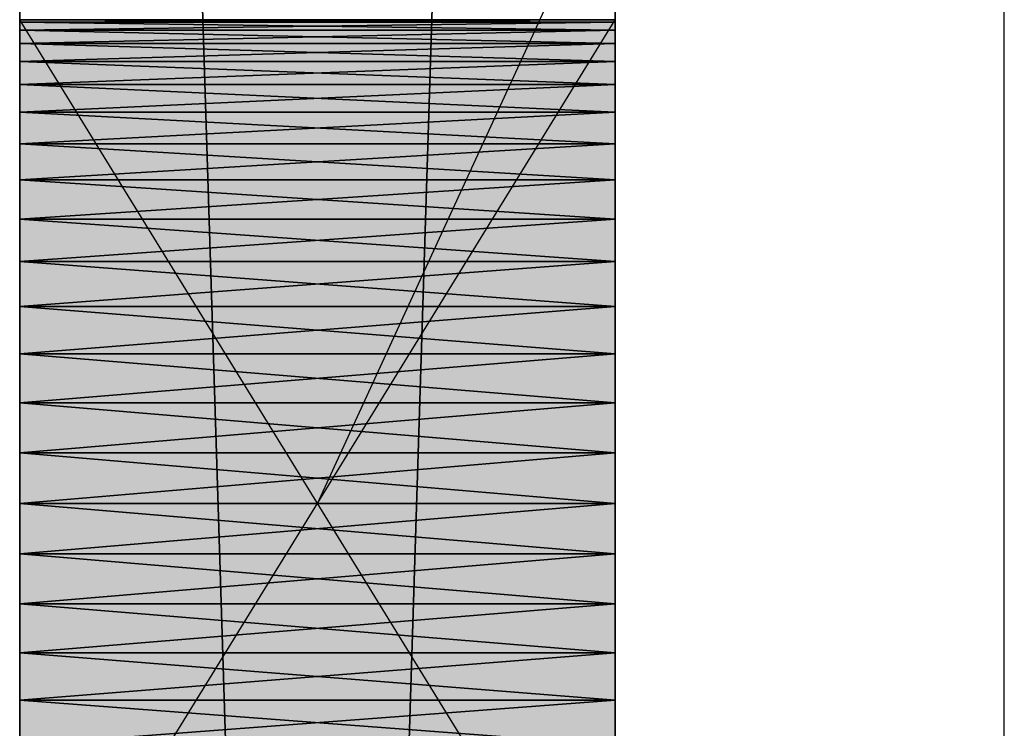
# Model space of a CAD drawing. Header units: millimetres. Extents: x 40580 to 559114, y -343730 to 81020.
# Tile 292 of 656: x 341983 to 342314, y -70411 to -70173. Entities that reach past the tile are written whole.
import ezdxf

# ---------------------------------------------------------------- set-up
doc = ezdxf.new("R2010")
doc.units = ezdxf.units.MM
doc.linetypes.add('______11', pattern=[500, 400, -50, 0, -50])
doc.linetypes.add('______5', pattern=[1100, 800, -100, 100, -100])
for name, color, linetype in [('____________', 7, 'Continuous'), ('___________________', 253, '______5'), ('_________________________0', 7, 'Continuous'), ('__________________________', 22, 'Continuous')]:
    doc.layers.add(name, color=color, linetype=linetype)
doc.layers.add('Standard', color=7, linetype='Continuous', lineweight=25)

msp = doc.modelspace()

# ---------------------------------------------------------------- linework, layer by layer
at = {"layer": '___________________', "color": 253, "linetype": '______11'}
msp.add_line((342183.15, -89405.08), (342183.15, -39325.08), dxfattribs=at)
at = {"layer": '_________________________0', "color": 7, "linetype": 'Continuous'}
msp.add_line((342083.15, -70335.08), (342313.84, -69833.2), dxfattribs=at)
at = {"layer": '__________________________', "color": 92, "linetype": 'Continuous'}
for p, q in [((341983.15, -70497.58), (341983.15, -70172.58)), ((341983.15, -70172.58), (342183.15, -70172.58)), ((342183.15, -70497.58), (341983.15, -70172.58)), ((341983.15, -70497.58), (342183.15, -70172.58)), ((342183.15, -70172.58), (342183.15, -70497.58))]:
    msp.add_line(p, q, dxfattribs=at)
at = {"layer": 'Standard', "color": 7, "linetype": 'Continuous'}
msp.add_line((342313.84, -70543.2), (342313.84, -69833.2), dxfattribs=at)
at = {"layer": 'Standard', "color": 3, "linetype": 'Continuous'}
for points in [[(341983.15, -70497.58), (341983.15, -70172.58), (342183.15, -70497.58)], [(342183.15, -70497.58), (341983.15, -70172.58), (342183.15, -70172.58)]]:
    msp.add_solid(points, dxfattribs=at)

# ---------------------------------------------------------------- meshes
at = {"layer": '____________', "color": 7, "linetype": 'Continuous'}
mesh = msp.add_polyface(dxfattribs=at)
corners = [(341983.15, -68215.08, -3800), (341983.15, -74575.08, -3800), (341983.15, -74575.08, -350), (341983.15, -68215.08, -350), (341983.15, -72694.03, -3003.79), (341983.15, -72689.63, -3020.22), (341983.15, -72683.54, -3036.09), (341983.15, -72675.81, -3051.25), (341983.15, -72666.55, -3065.52), (341983.15, -72655.85, -3078.73), (341983.15, -72643.82, -3090.76), (341983.15, -72630.6, -3101.47), (341983.15, -72616.33, -3110.73), (341983.15, -72601.18, -3118.45), (341983.15, -72585.3, -3124.55), (341983.15, -72568.87, -3128.95), (341983.15, -72552.07, -3131.61), (341983.15, -72535.08, -3132.5), (341983.15, -72518.1, -3131.61), (341983.15, -72501.3, -3128.95), (341983.15, -72484.87, -3124.55), (341983.15, -72468.99, -3118.45), (341983.15, -72453.83, -3110.73), (341983.15, -72439.57, -3101.47), (341983.15, -72426.35, -3090.76), (341983.15, -72414.32, -3078.73), (341983.15, -72403.62, -3065.52), (341983.15, -72394.36, -3051.25), (341983.15, -72386.63, -3036.09), (341983.15, -72380.54, -3020.22), (341983.15, -72376.14, -3003.79), (341983.15, -72373.47, -2986.99), (341983.15, -72372.58, -2970), (341983.15, -72373.47, -2953.01), (341983.15, -72376.14, -2936.21), (341983.15, -72380.54, -2919.78), (341983.15, -72386.63, -2903.91), (341983.15, -72394.36, -2888.75), (341983.15, -72403.62, -2874.48), (341983.15, -72414.32, -2861.27), (341983.15, -72426.35, -2849.24), (341983.15, -72439.57, -2838.53), (341983.15, -72453.83, -2829.27), (341983.15, -72468.99, -2821.55), (341983.15, -72484.87, -2815.45), (341983.15, -72501.3, -2811.05), (341983.15, -72518.1, -2808.39), (341983.15, -72535.08, -2807.5), (341983.15, -72552.07, -2808.39), (341983.15, -72568.87, -2811.05), (341983.15, -72585.3, -2815.45), (341983.15, -72601.18, -2821.55), (341983.15, -72616.33, -2829.27), (341983.15, -72630.6, -2838.53), (341983.15, -72643.82, -2849.24), (341983.15, -72655.85, -2861.27), (341983.15, -72666.55, -2874.48), (341983.15, -72675.81, -2888.75), (341983.15, -72683.54, -2903.91), (341983.15, -72689.63, -2919.78), (341983.15, -72694.03, -2936.21), (341983.15, -72696.69, -2953.01), (341983.15, -72697.58, -2970), (341983.15, -72696.69, -2986.99), (341983.15, -71094.03, -3003.79), (341983.15, -71089.63, -3020.22), (341983.15, -71083.54, -3036.09), (341983.15, -71075.81, -3051.25), (341983.15, -71066.55, -3065.52), (341983.15, -71055.85, -3078.73), (341983.15, -71043.82, -3090.76), (341983.15, -71030.6, -3101.47), (341983.15, -71016.33, -3110.73), (341983.15, -71001.18, -3118.45), (341983.15, -70985.3, -3124.55), (341983.15, -70968.87, -3128.95), (341983.15, -70952.07, -3131.61), (341983.15, -70935.08, -3132.5), (341983.15, -70918.1, -3131.61), (341983.15, -70901.3, -3128.95), (341983.15, -70884.87, -3124.55), (341983.15, -70868.99, -3118.45), (341983.15, -70853.83, -3110.73), (341983.15, -70839.57, -3101.47), (341983.15, -70826.35, -3090.76), (341983.15, -70814.32, -3078.73), (341983.15, -70803.62, -3065.52), (341983.15, -70794.36, -3051.25), (341983.15, -70786.63, -3036.09), (341983.15, -70780.54, -3020.22), (341983.15, -70776.14, -3003.79), (341983.15, -70773.47, -2986.99), (341983.15, -70772.58, -2970), (341983.15, -70773.47, -2953.01), (341983.15, -70776.14, -2936.21), (341983.15, -70780.54, -2919.78), (341983.15, -70786.63, -2903.91), (341983.15, -70794.36, -2888.75), (341983.15, -70803.62, -2874.48), (341983.15, -70814.32, -2861.27), (341983.15, -70826.35, -2849.24), (341983.15, -70839.57, -2838.53), (341983.15, -70853.83, -2829.27), (341983.15, -70868.99, -2821.55), (341983.15, -70884.87, -2815.45), (341983.15, -70901.3, -2811.05), (341983.15, -70918.1, -2808.39), (341983.15, -70935.08, -2807.5), (341983.15, -70952.07, -2808.39), (341983.15, -70968.87, -2811.05), (341983.15, -70985.3, -2815.45), (341983.15, -71001.18, -2821.55), (341983.15, -71016.33, -2829.27), (341983.15, -71030.6, -2838.53), (341983.15, -71043.82, -2849.24), (341983.15, -71055.85, -2861.27), (341983.15, -71066.55, -2874.48), (341983.15, -71075.81, -2888.75), (341983.15, -71083.54, -2903.91), (341983.15, -71089.63, -2919.78), (341983.15, -71094.03, -2936.21), (341983.15, -71096.69, -2953.01), (341983.15, -71097.58, -2970), (341983.15, -71096.69, -2986.99), (341983.15, -70494.03, -3003.79), (341983.15, -70489.63, -3020.22), (341983.15, -70483.54, -3036.09), (341983.15, -70475.81, -3051.25), (341983.15, -70466.55, -3065.52), (341983.15, -70455.85, -3078.73), (341983.15, -70443.82, -3090.76), (341983.15, -70430.6, -3101.47), (341983.15, -70416.33, -3110.73), (341983.15, -70401.18, -3118.45), (341983.15, -70385.3, -3124.55), (341983.15, -70368.87, -3128.95), (341983.15, -70352.07, -3131.61), (341983.15, -70335.08, -3132.5), (341983.15, -70318.1, -3131.61), (341983.15, -70301.3, -3128.95), (341983.15, -70284.87, -3124.55), (341983.15, -70268.99, -3118.45), (341983.15, -70253.83, -3110.73), (341983.15, -70239.57, -3101.47), (341983.15, -70226.35, -3090.76), (341983.15, -70214.32, -3078.73), (341983.15, -70203.62, -3065.52), (341983.15, -70194.36, -3051.25), (341983.15, -70186.63, -3036.09), (341983.15, -70180.54, -3020.22), (341983.15, -70176.14, -3003.79), (341983.15, -70173.47, -2986.99), (341983.15, -70172.58, -2970), (341983.15, -70173.47, -2953.01), (341983.15, -70176.14, -2936.21), (341983.15, -70180.54, -2919.78), (341983.15, -70186.63, -2903.91), (341983.15, -70194.36, -2888.75), (341983.15, -70203.62, -2874.48), (341983.15, -70214.32, -2861.27), (341983.15, -70226.35, -2849.24), (341983.15, -70239.57, -2838.53), (341983.15, -70253.83, -2829.27), (341983.15, -70268.99, -2821.55), (341983.15, -70284.87, -2815.45), (341983.15, -70301.3, -2811.05), (341983.15, -70318.1, -2808.39), (341983.15, -70335.08, -2807.5), (341983.15, -70352.07, -2808.39), (341983.15, -70368.87, -2811.05), (341983.15, -70385.3, -2815.45), (341983.15, -70401.18, -2821.55), (341983.15, -70416.33, -2829.27), (341983.15, -70430.6, -2838.53), (341983.15, -70443.82, -2849.24), (341983.15, -70455.85, -2861.27), (341983.15, -70466.55, -2874.48), (341983.15, -70475.81, -2888.75), (341983.15, -70483.54, -2903.91), (341983.15, -70489.63, -2919.78), (341983.15, -70494.03, -2936.21), (341983.15, -70496.69, -2953.01), (341983.15, -70497.58, -2970), (341983.15, -70496.69, -2986.99)]
mesh.append_faces([[corners[k] for k in face] for face in [(19, 64, 1), (0, 83, 136), (169, 99, 3), (109, 33, 3)]], dxfattribs={"vtx0": -1, "vtx1": -1, "vtx2": -1, "color": 7})
mesh.append_faces([[corners[k] for k in face] for face in [(1, 64, 65), (76, 0, 1), (1, 4, 5), (32, 118, 119), (122, 31, 32), (124, 84, 85), (91, 183, 124), (92, 182, 183), (84, 124, 125), (161, 3, 0), (180, 98, 99), (118, 32, 33), (40, 2, 3), (53, 1, 2)]], dxfattribs={"vtx0": -1, "vtx2": -1, "color": 7})
mesh.append_faces([[corners[k] for k in face] for face in [(65, 66, 1), (66, 67, 1), (67, 68, 1), (68, 69, 1), (69, 70, 1), (70, 71, 1), (71, 72, 1), (72, 73, 1), (73, 74, 1), (74, 75, 1), (75, 76, 1), (76, 77, 0), (77, 78, 0), (78, 79, 0), (79, 80, 0), (80, 81, 0), (81, 82, 0), (82, 83, 0), (5, 6, 1), (6, 7, 1), (7, 8, 1), (8, 9, 1), (9, 10, 1), (10, 11, 1), (11, 12, 1), (12, 13, 1), (13, 14, 1), (14, 15, 1), (15, 16, 1), (16, 17, 1), (17, 18, 1), (18, 19, 1), (19, 20, 64), (20, 21, 64), (21, 22, 64), (22, 23, 64), (23, 24, 64), (24, 25, 64), (25, 26, 64), (26, 27, 64), (27, 28, 64), (28, 29, 64), (29, 30, 64), (30, 31, 64), (119, 120, 32), (120, 121, 32), (121, 122, 32), (122, 123, 31), (123, 64, 31), (85, 86, 124), (86, 87, 124), (87, 88, 124), (88, 89, 124), (89, 90, 124), (90, 91, 124), (91, 92, 183), (92, 93, 182), (93, 94, 182), (94, 95, 182), (95, 96, 182), (96, 97, 182), (97, 98, 182), (83, 84, 125), (125, 126, 83), (126, 127, 83), (127, 128, 83), (128, 129, 83), (129, 130, 83), (130, 131, 83), (131, 132, 83), (132, 133, 83), (133, 134, 83), (134, 135, 83), (135, 136, 83), (136, 137, 0), (137, 138, 0), (138, 139, 0), (139, 140, 0), (140, 141, 0), (141, 142, 0), (142, 143, 0), (143, 144, 0), (144, 145, 0), (145, 146, 0), (146, 147, 0), (147, 148, 0), (148, 149, 0), (149, 150, 0), (150, 151, 0), (151, 152, 0), (152, 153, 0), (153, 154, 0), (154, 155, 0), (155, 156, 0), (156, 157, 0), (157, 158, 0), (158, 159, 0), (159, 160, 0), (160, 161, 0), (161, 162, 3), (162, 163, 3), (163, 164, 3), (164, 165, 3), (165, 166, 3), (166, 167, 3), (167, 168, 3), (168, 169, 3), (169, 170, 99), (170, 171, 99), (171, 172, 99), (172, 173, 99), (173, 174, 99), (174, 175, 99), (175, 176, 99), (176, 177, 99), (177, 178, 99), (178, 179, 99), (179, 180, 99), (180, 181, 98), (181, 182, 98), (99, 100, 3), (100, 101, 3), (101, 102, 3), (102, 103, 3), (103, 104, 3), (104, 105, 3), (105, 106, 3), (106, 107, 3), (107, 108, 3), (108, 109, 3), (109, 110, 33), (110, 111, 33), (111, 112, 33), (112, 113, 33), (113, 114, 33), (114, 115, 33), (115, 116, 33), (116, 117, 33), (117, 118, 33), (33, 34, 3), (34, 35, 3), (35, 36, 3), (36, 37, 3), (37, 38, 3), (38, 39, 3), (39, 40, 3), (40, 41, 2), (41, 42, 2), (42, 43, 2), (43, 44, 2), (44, 45, 2), (45, 46, 2), (46, 47, 2), (47, 48, 2), (48, 49, 2), (49, 50, 2), (50, 51, 2), (51, 52, 2), (52, 53, 2), (53, 54, 1), (54, 55, 1), (55, 56, 1), (56, 57, 1), (57, 58, 1), (58, 59, 1), (59, 60, 1), (60, 61, 1), (61, 62, 1), (62, 63, 1), (63, 4, 1)]], dxfattribs={"vtx1": -1, "vtx2": -1, "color": 7})
mesh = msp.add_polyface(dxfattribs=at)
corners = [(342183.15, -74575.08, -3800), (341983.15, -74575.08, -3800), (341983.15, -68215.08, -3800), (342183.15, -68215.08, -3800)]
mesh.append_faces([[corners[k] for k in face] for face in [(1, 2, 0)]], dxfattribs={"vtx1": -1, "color": 7})
mesh.append_faces([[corners[k] for k in face] for face in [(2, 3, 0)]], dxfattribs={"vtx2": -1, "color": 7})
mesh = msp.add_polyface(dxfattribs=at)
corners = [(341983.15, -74575.08, -350), (342183.15, -74575.08, -350), (342183.15, -68215.08, -350), (341983.15, -68215.08, -350)]
mesh.append_faces([[corners[k] for k in face] for face in [(1, 2, 0)]], dxfattribs={"vtx1": -1, "color": 7})
mesh.append_faces([[corners[k] for k in face] for face in [(2, 3, 0)]], dxfattribs={"vtx2": -1, "color": 7})
mesh = msp.add_polyface(dxfattribs=at)
corners = [(342183.15, -74575.08, -3800), (342183.15, -68215.08, -3800), (342183.15, -68215.08, -350), (342183.15, -74575.08, -350), (342183.15, -72689.63, -2919.78), (342183.15, -72683.54, -2903.91), (342183.15, -72675.81, -2888.75), (342183.15, -72666.55, -2874.48), (342183.15, -72655.85, -2861.27), (342183.15, -72643.82, -2849.24), (342183.15, -72630.6, -2838.53), (342183.15, -72616.33, -2829.27), (342183.15, -72601.18, -2821.55), (342183.15, -72585.3, -2815.45), (342183.15, -72568.87, -2811.05), (342183.15, -72552.07, -2808.39), (342183.15, -72535.08, -2807.5), (342183.15, -72518.1, -2808.39), (342183.15, -72501.3, -2811.05), (342183.15, -72484.87, -2815.45), (342183.15, -72468.99, -2821.55), (342183.15, -72453.83, -2829.27), (342183.15, -72439.57, -2838.53), (342183.15, -72426.35, -2849.24), (342183.15, -72414.32, -2861.27), (342183.15, -72403.62, -2874.48), (342183.15, -72394.36, -2888.75), (342183.15, -72386.63, -2903.91), (342183.15, -72380.54, -2919.78), (342183.15, -72376.14, -2936.21), (342183.15, -72373.47, -2953.01), (342183.15, -72372.58, -2970), (342183.15, -72373.47, -2986.99), (342183.15, -72376.14, -3003.79), (342183.15, -72380.54, -3020.22), (342183.15, -72386.63, -3036.09), (342183.15, -72394.36, -3051.25), (342183.15, -72403.62, -3065.52), (342183.15, -72414.32, -3078.73), (342183.15, -72426.35, -3090.76), (342183.15, -72439.57, -3101.47), (342183.15, -72453.83, -3110.73), (342183.15, -72468.99, -3118.45), (342183.15, -72484.87, -3124.55), (342183.15, -72501.3, -3128.95), (342183.15, -72518.1, -3131.61), (342183.15, -72535.08, -3132.5), (342183.15, -72552.07, -3131.61), (342183.15, -72568.87, -3128.95), (342183.15, -72585.3, -3124.55), (342183.15, -72601.18, -3118.45), (342183.15, -72616.33, -3110.73), (342183.15, -72630.6, -3101.47), (342183.15, -72643.82, -3090.76), (342183.15, -72655.85, -3078.73), (342183.15, -72666.55, -3065.52), (342183.15, -72675.81, -3051.25), (342183.15, -72683.54, -3036.09), (342183.15, -72689.63, -3020.22), (342183.15, -72694.03, -3003.79), (342183.15, -72696.69, -2986.99), (342183.15, -72697.58, -2970), (342183.15, -72696.69, -2953.01), (342183.15, -72694.03, -2936.21), (342183.15, -71089.63, -2919.78), (342183.15, -71083.54, -2903.91), (342183.15, -71075.81, -2888.75), (342183.15, -71066.55, -2874.48), (342183.15, -71055.85, -2861.27), (342183.15, -71043.82, -2849.24), (342183.15, -71030.6, -2838.53), (342183.15, -71016.33, -2829.27), (342183.15, -71001.18, -2821.55), (342183.15, -70985.3, -2815.45), (342183.15, -70968.87, -2811.05), (342183.15, -70952.07, -2808.39), (342183.15, -70935.08, -2807.5), (342183.15, -70918.1, -2808.39), (342183.15, -70901.3, -2811.05), (342183.15, -70884.87, -2815.45), (342183.15, -70868.99, -2821.55), (342183.15, -70853.83, -2829.27), (342183.15, -70839.57, -2838.53), (342183.15, -70826.35, -2849.24), (342183.15, -70814.32, -2861.27), (342183.15, -70803.62, -2874.48), (342183.15, -70794.36, -2888.75), (342183.15, -70786.63, -2903.91), (342183.15, -70780.54, -2919.78), (342183.15, -70776.14, -2936.21), (342183.15, -70773.47, -2953.01), (342183.15, -70772.58, -2970), (342183.15, -70773.47, -2986.99), (342183.15, -70776.14, -3003.79), (342183.15, -70780.54, -3020.22), (342183.15, -70786.63, -3036.09), (342183.15, -70794.36, -3051.25), (342183.15, -70803.62, -3065.52), (342183.15, -70814.32, -3078.73), (342183.15, -70826.35, -3090.76), (342183.15, -70839.57, -3101.47), (342183.15, -70853.83, -3110.73), (342183.15, -70868.99, -3118.45), (342183.15, -70884.87, -3124.55), (342183.15, -70901.3, -3128.95), (342183.15, -70918.1, -3131.61), (342183.15, -70935.08, -3132.5), (342183.15, -70952.07, -3131.61), (342183.15, -70968.87, -3128.95), (342183.15, -70985.3, -3124.55), (342183.15, -71001.18, -3118.45), (342183.15, -71016.33, -3110.73), (342183.15, -71030.6, -3101.47), (342183.15, -71043.82, -3090.76), (342183.15, -71055.85, -3078.73), (342183.15, -71066.55, -3065.52), (342183.15, -71075.81, -3051.25), (342183.15, -71083.54, -3036.09), (342183.15, -71089.63, -3020.22), (342183.15, -71094.03, -3003.79), (342183.15, -71096.69, -2986.99), (342183.15, -71097.58, -2970), (342183.15, -71096.69, -2953.01), (342183.15, -71094.03, -2936.21), (342183.15, -70489.63, -2919.78), (342183.15, -70483.54, -2903.91), (342183.15, -70475.81, -2888.75), (342183.15, -70466.55, -2874.48), (342183.15, -70455.85, -2861.27), (342183.15, -70443.82, -2849.24), (342183.15, -70430.6, -2838.53), (342183.15, -70416.33, -2829.27), (342183.15, -70401.18, -2821.55), (342183.15, -70385.3, -2815.45), (342183.15, -70368.87, -2811.05), (342183.15, -70352.07, -2808.39), (342183.15, -70335.08, -2807.5), (342183.15, -70318.1, -2808.39), (342183.15, -70301.3, -2811.05), (342183.15, -70284.87, -2815.45), (342183.15, -70268.99, -2821.55), (342183.15, -70253.83, -2829.27), (342183.15, -70239.57, -2838.53), (342183.15, -70226.35, -2849.24), (342183.15, -70214.32, -2861.27), (342183.15, -70203.62, -2874.48), (342183.15, -70194.36, -2888.75), (342183.15, -70186.63, -2903.91), (342183.15, -70180.54, -2919.78), (342183.15, -70176.14, -2936.21), (342183.15, -70173.47, -2953.01), (342183.15, -70172.58, -2970), (342183.15, -70173.47, -2986.99), (342183.15, -70176.14, -3003.79), (342183.15, -70180.54, -3020.22), (342183.15, -70186.63, -3036.09), (342183.15, -70194.36, -3051.25), (342183.15, -70203.62, -3065.52), (342183.15, -70214.32, -3078.73), (342183.15, -70226.35, -3090.76), (342183.15, -70239.57, -3101.47), (342183.15, -70253.83, -3110.73), (342183.15, -70268.99, -3118.45), (342183.15, -70284.87, -3124.55), (342183.15, -70301.3, -3128.95), (342183.15, -70318.1, -3131.61), (342183.15, -70335.08, -3132.5), (342183.15, -70352.07, -3131.61), (342183.15, -70368.87, -3128.95), (342183.15, -70385.3, -3124.55), (342183.15, -70401.18, -3118.45), (342183.15, -70416.33, -3110.73), (342183.15, -70430.6, -3101.47), (342183.15, -70443.82, -3090.76), (342183.15, -70455.85, -3078.73), (342183.15, -70466.55, -3065.52), (342183.15, -70475.81, -3051.25), (342183.15, -70483.54, -3036.09), (342183.15, -70489.63, -3020.22), (342183.15, -70494.03, -3003.79), (342183.15, -70496.69, -2986.99), (342183.15, -70497.58, -2970), (342183.15, -70496.69, -2953.01), (342183.15, -70494.03, -2936.21)]
mesh.append_faces([[corners[k] for k in face] for face in [(18, 64, 3), (79, 124, 3), (169, 94, 1), (108, 32, 1)]], dxfattribs={"vtx0": -1, "vtx1": -1, "vtx2": -1, "color": 7})
mesh.append_faces([[corners[k] for k in face] for face in [(0, 4, 5), (10, 3, 0), (31, 117, 118), (121, 30, 31), (3, 64, 65), (90, 182, 183), (91, 181, 182), (92, 178, 179), (181, 91, 92), (93, 173, 174), (178, 92, 93), (3, 124, 125), (129, 2, 3), (143, 1, 2), (173, 93, 94), (117, 31, 32), (44, 0, 1)]], dxfattribs={"vtx0": -1, "vtx2": -1, "color": 7})
mesh.append_faces([[corners[k] for k in face] for face in [(5, 6, 0), (6, 7, 0), (7, 8, 0), (8, 9, 0), (9, 10, 0), (10, 11, 3), (11, 12, 3), (12, 13, 3), (13, 14, 3), (14, 15, 3), (15, 16, 3), (16, 17, 3), (17, 18, 3), (18, 19, 64), (19, 20, 64), (20, 21, 64), (21, 22, 64), (22, 23, 64), (23, 24, 64), (24, 25, 64), (25, 26, 64), (26, 27, 64), (27, 28, 64), (28, 29, 64), (29, 30, 64), (118, 119, 31), (119, 120, 31), (120, 121, 31), (121, 122, 30), (122, 123, 30), (123, 64, 30), (65, 66, 3), (66, 67, 3), (67, 68, 3), (68, 69, 3), (69, 70, 3), (70, 71, 3), (71, 72, 3), (72, 73, 3), (73, 74, 3), (74, 75, 3), (75, 76, 3), (76, 77, 3), (77, 78, 3), (78, 79, 3), (79, 80, 124), (80, 81, 124), (81, 82, 124), (82, 83, 124), (83, 84, 124), (84, 85, 124), (85, 86, 124), (86, 87, 124), (87, 88, 124), (88, 89, 124), (89, 90, 183), (183, 124, 89), (90, 91, 182), (179, 180, 92), (180, 181, 92), (174, 175, 93), (175, 176, 93), (176, 177, 93), (177, 178, 93), (125, 126, 3), (126, 127, 3), (127, 128, 3), (128, 129, 3), (129, 130, 2), (130, 131, 2), (131, 132, 2), (132, 133, 2), (133, 134, 2), (134, 135, 2), (135, 136, 2), (136, 137, 2), (137, 138, 2), (138, 139, 2), (139, 140, 2), (140, 141, 2), (141, 142, 2), (142, 143, 2), (143, 144, 1), (144, 145, 1), (145, 146, 1), (146, 147, 1), (147, 148, 1), (148, 149, 1), (149, 150, 1), (150, 151, 1), (151, 152, 1), (152, 153, 1), (153, 154, 1), (154, 155, 1), (155, 156, 1), (156, 157, 1), (157, 158, 1), (158, 159, 1), (159, 160, 1), (160, 161, 1), (161, 162, 1), (162, 163, 1), (163, 164, 1), (164, 165, 1), (165, 166, 1), (166, 167, 1), (167, 168, 1), (168, 169, 1), (169, 170, 94), (170, 171, 94), (171, 172, 94), (172, 173, 94), (94, 95, 1), (95, 96, 1), (96, 97, 1), (97, 98, 1), (98, 99, 1), (99, 100, 1), (100, 101, 1), (101, 102, 1), (102, 103, 1), (103, 104, 1), (104, 105, 1), (105, 106, 1), (106, 107, 1), (107, 108, 1), (108, 109, 32), (109, 110, 32), (110, 111, 32), (111, 112, 32), (112, 113, 32), (113, 114, 32), (114, 115, 32), (115, 116, 32), (116, 117, 32), (32, 33, 1), (33, 34, 1), (34, 35, 1), (35, 36, 1), (36, 37, 1), (37, 38, 1), (38, 39, 1), (39, 40, 1), (40, 41, 1), (41, 42, 1), (42, 43, 1), (43, 44, 1), (44, 45, 0), (45, 46, 0), (46, 47, 0), (47, 48, 0), (48, 49, 0), (49, 50, 0), (50, 51, 0), (51, 52, 0), (52, 53, 0), (53, 54, 0), (54, 55, 0), (55, 56, 0), (56, 57, 0), (57, 58, 0), (58, 59, 0), (59, 60, 0), (60, 61, 0), (61, 62, 0), (62, 63, 0), (63, 4, 0)]], dxfattribs={"vtx1": -1, "vtx2": -1, "color": 7})
mesh = msp.add_polyface(dxfattribs=at)
corners = [(342183.15, -70173.47, -2986.99), (342183.15, -70172.58, -2970), (341983.15, -70172.58, -2970), (341983.15, -70173.47, -2986.99)]
mesh.append_faces([[corners[k] for k in face] for face in [(1, 2, 0)]], dxfattribs={"vtx1": -1, "color": 7})
mesh.append_faces([[corners[k] for k in face] for face in [(2, 3, 0)]], dxfattribs={"vtx2": -1, "color": 7})
mesh = msp.add_polyface(dxfattribs=at)
corners = [(342183.15, -70172.58, -2970), (342183.15, -70173.47, -2953.01), (341983.15, -70173.47, -2953.01), (341983.15, -70172.58, -2970)]
mesh.append_faces([[corners[k] for k in face] for face in [(1, 2, 0)]], dxfattribs={"vtx1": -1, "color": 7})
mesh.append_faces([[corners[k] for k in face] for face in [(2, 3, 0)]], dxfattribs={"vtx2": -1, "color": 7})
mesh = msp.add_polyface(dxfattribs=at)
corners = [(342183.15, -70176.14, -3003.79), (342183.15, -70173.47, -2986.99), (341983.15, -70173.47, -2986.99), (341983.15, -70176.14, -3003.79)]
mesh.append_faces([[corners[k] for k in face] for face in [(1, 2, 0)]], dxfattribs={"vtx1": -1, "color": 7})
mesh.append_faces([[corners[k] for k in face] for face in [(2, 3, 0)]], dxfattribs={"vtx2": -1, "color": 7})
mesh = msp.add_polyface(dxfattribs=at)
corners = [(342183.15, -70173.47, -2953.01), (342183.15, -70176.14, -2936.21), (341983.15, -70176.14, -2936.21), (341983.15, -70173.47, -2953.01)]
mesh.append_faces([[corners[k] for k in face] for face in [(1, 2, 0)]], dxfattribs={"vtx1": -1, "color": 7})
mesh.append_faces([[corners[k] for k in face] for face in [(2, 3, 0)]], dxfattribs={"vtx2": -1, "color": 7})
mesh = msp.add_polyface(dxfattribs=at)
corners = [(342183.15, -70180.54, -3020.22), (342183.15, -70176.14, -3003.79), (341983.15, -70176.14, -3003.79), (341983.15, -70180.54, -3020.22)]
mesh.append_faces([[corners[k] for k in face] for face in [(1, 2, 0)]], dxfattribs={"vtx1": -1, "color": 7})
mesh.append_faces([[corners[k] for k in face] for face in [(2, 3, 0)]], dxfattribs={"vtx2": -1, "color": 7})
mesh = msp.add_polyface(dxfattribs=at)
corners = [(342183.15, -70176.14, -2936.21), (342183.15, -70180.54, -2919.78), (341983.15, -70180.54, -2919.78), (341983.15, -70176.14, -2936.21)]
mesh.append_faces([[corners[k] for k in face] for face in [(1, 2, 0)]], dxfattribs={"vtx1": -1, "color": 7})
mesh.append_faces([[corners[k] for k in face] for face in [(2, 3, 0)]], dxfattribs={"vtx2": -1, "color": 7})
mesh = msp.add_polyface(dxfattribs=at)
corners = [(342183.15, -70186.63, -3036.09), (342183.15, -70180.54, -3020.22), (341983.15, -70180.54, -3020.22), (341983.15, -70186.63, -3036.09)]
mesh.append_faces([[corners[k] for k in face] for face in [(1, 2, 0)]], dxfattribs={"vtx1": -1, "color": 7})
mesh.append_faces([[corners[k] for k in face] for face in [(2, 3, 0)]], dxfattribs={"vtx2": -1, "color": 7})
mesh = msp.add_polyface(dxfattribs=at)
corners = [(342183.15, -70180.54, -2919.78), (342183.15, -70186.63, -2903.91), (341983.15, -70186.63, -2903.91), (341983.15, -70180.54, -2919.78)]
mesh.append_faces([[corners[k] for k in face] for face in [(1, 2, 0)]], dxfattribs={"vtx1": -1, "color": 7})
mesh.append_faces([[corners[k] for k in face] for face in [(2, 3, 0)]], dxfattribs={"vtx2": -1, "color": 7})
mesh = msp.add_polyface(dxfattribs=at)
corners = [(342183.15, -70194.36, -3051.25), (342183.15, -70186.63, -3036.09), (341983.15, -70186.63, -3036.09), (341983.15, -70194.36, -3051.25)]
mesh.append_faces([[corners[k] for k in face] for face in [(1, 2, 0)]], dxfattribs={"vtx1": -1, "color": 7})
mesh.append_faces([[corners[k] for k in face] for face in [(2, 3, 0)]], dxfattribs={"vtx2": -1, "color": 7})
mesh = msp.add_polyface(dxfattribs=at)
corners = [(342183.15, -70186.63, -2903.91), (342183.15, -70194.36, -2888.75), (341983.15, -70194.36, -2888.75), (341983.15, -70186.63, -2903.91)]
mesh.append_faces([[corners[k] for k in face] for face in [(1, 2, 0)]], dxfattribs={"vtx1": -1, "color": 7})
mesh.append_faces([[corners[k] for k in face] for face in [(2, 3, 0)]], dxfattribs={"vtx2": -1, "color": 7})
mesh = msp.add_polyface(dxfattribs=at)
corners = [(342183.15, -70203.62, -3065.52), (342183.15, -70194.36, -3051.25), (341983.15, -70194.36, -3051.25), (341983.15, -70203.62, -3065.52)]
mesh.append_faces([[corners[k] for k in face] for face in [(1, 2, 0)]], dxfattribs={"vtx1": -1, "color": 7})
mesh.append_faces([[corners[k] for k in face] for face in [(2, 3, 0)]], dxfattribs={"vtx2": -1, "color": 7})
mesh = msp.add_polyface(dxfattribs=at)
corners = [(342183.15, -70194.36, -2888.75), (342183.15, -70203.62, -2874.48), (341983.15, -70203.62, -2874.48), (341983.15, -70194.36, -2888.75)]
mesh.append_faces([[corners[k] for k in face] for face in [(1, 2, 0)]], dxfattribs={"vtx1": -1, "color": 7})
mesh.append_faces([[corners[k] for k in face] for face in [(2, 3, 0)]], dxfattribs={"vtx2": -1, "color": 7})
mesh = msp.add_polyface(dxfattribs=at)
corners = [(342183.15, -70214.32, -3078.73), (342183.15, -70203.62, -3065.52), (341983.15, -70203.62, -3065.52), (341983.15, -70214.32, -3078.73)]
mesh.append_faces([[corners[k] for k in face] for face in [(1, 2, 0)]], dxfattribs={"vtx1": -1, "color": 7})
mesh.append_faces([[corners[k] for k in face] for face in [(2, 3, 0)]], dxfattribs={"vtx2": -1, "color": 7})
mesh = msp.add_polyface(dxfattribs=at)
corners = [(342183.15, -70203.62, -2874.48), (342183.15, -70214.32, -2861.27), (341983.15, -70214.32, -2861.27), (341983.15, -70203.62, -2874.48)]
mesh.append_faces([[corners[k] for k in face] for face in [(1, 2, 0)]], dxfattribs={"vtx1": -1, "color": 7})
mesh.append_faces([[corners[k] for k in face] for face in [(2, 3, 0)]], dxfattribs={"vtx2": -1, "color": 7})
mesh = msp.add_polyface(dxfattribs=at)
corners = [(342183.15, -70226.35, -3090.76), (342183.15, -70214.32, -3078.73), (341983.15, -70214.32, -3078.73), (341983.15, -70226.35, -3090.76)]
mesh.append_faces([[corners[k] for k in face] for face in [(1, 2, 0)]], dxfattribs={"vtx1": -1, "color": 7})
mesh.append_faces([[corners[k] for k in face] for face in [(2, 3, 0)]], dxfattribs={"vtx2": -1, "color": 7})
mesh = msp.add_polyface(dxfattribs=at)
corners = [(342183.15, -70214.32, -2861.27), (342183.15, -70226.35, -2849.24), (341983.15, -70226.35, -2849.24), (341983.15, -70214.32, -2861.27)]
mesh.append_faces([[corners[k] for k in face] for face in [(1, 2, 0)]], dxfattribs={"vtx1": -1, "color": 7})
mesh.append_faces([[corners[k] for k in face] for face in [(2, 3, 0)]], dxfattribs={"vtx2": -1, "color": 7})
mesh = msp.add_polyface(dxfattribs=at)
corners = [(342183.15, -70239.57, -3101.47), (342183.15, -70226.35, -3090.76), (341983.15, -70226.35, -3090.76), (341983.15, -70239.57, -3101.47)]
mesh.append_faces([[corners[k] for k in face] for face in [(1, 2, 0)]], dxfattribs={"vtx1": -1, "color": 7})
mesh.append_faces([[corners[k] for k in face] for face in [(2, 3, 0)]], dxfattribs={"vtx2": -1, "color": 7})
mesh = msp.add_polyface(dxfattribs=at)
corners = [(342183.15, -70226.35, -2849.24), (342183.15, -70239.57, -2838.53), (341983.15, -70239.57, -2838.53), (341983.15, -70226.35, -2849.24)]
mesh.append_faces([[corners[k] for k in face] for face in [(1, 2, 0)]], dxfattribs={"vtx1": -1, "color": 7})
mesh.append_faces([[corners[k] for k in face] for face in [(2, 3, 0)]], dxfattribs={"vtx2": -1, "color": 7})
mesh = msp.add_polyface(dxfattribs=at)
corners = [(342183.15, -70253.83, -3110.73), (342183.15, -70239.57, -3101.47), (341983.15, -70239.57, -3101.47), (341983.15, -70253.83, -3110.73)]
mesh.append_faces([[corners[k] for k in face] for face in [(1, 2, 0)]], dxfattribs={"vtx1": -1, "color": 7})
mesh.append_faces([[corners[k] for k in face] for face in [(2, 3, 0)]], dxfattribs={"vtx2": -1, "color": 7})
mesh = msp.add_polyface(dxfattribs=at)
corners = [(342183.15, -70239.57, -2838.53), (342183.15, -70253.83, -2829.27), (341983.15, -70253.83, -2829.27), (341983.15, -70239.57, -2838.53)]
mesh.append_faces([[corners[k] for k in face] for face in [(1, 2, 0)]], dxfattribs={"vtx1": -1, "color": 7})
mesh.append_faces([[corners[k] for k in face] for face in [(2, 3, 0)]], dxfattribs={"vtx2": -1, "color": 7})
mesh = msp.add_polyface(dxfattribs=at)
corners = [(342183.15, -70268.99, -3118.45), (342183.15, -70253.83, -3110.73), (341983.15, -70253.83, -3110.73), (341983.15, -70268.99, -3118.45)]
mesh.append_faces([[corners[k] for k in face] for face in [(1, 2, 0)]], dxfattribs={"vtx1": -1, "color": 7})
mesh.append_faces([[corners[k] for k in face] for face in [(2, 3, 0)]], dxfattribs={"vtx2": -1, "color": 7})
mesh = msp.add_polyface(dxfattribs=at)
corners = [(342183.15, -70253.83, -2829.27), (342183.15, -70268.99, -2821.55), (341983.15, -70268.99, -2821.55), (341983.15, -70253.83, -2829.27)]
mesh.append_faces([[corners[k] for k in face] for face in [(1, 2, 0)]], dxfattribs={"vtx1": -1, "color": 7})
mesh.append_faces([[corners[k] for k in face] for face in [(2, 3, 0)]], dxfattribs={"vtx2": -1, "color": 7})
mesh = msp.add_polyface(dxfattribs=at)
corners = [(342183.15, -70284.87, -3124.55), (342183.15, -70268.99, -3118.45), (341983.15, -70268.99, -3118.45), (341983.15, -70284.87, -3124.55)]
mesh.append_faces([[corners[k] for k in face] for face in [(1, 2, 0)]], dxfattribs={"vtx1": -1, "color": 7})
mesh.append_faces([[corners[k] for k in face] for face in [(2, 3, 0)]], dxfattribs={"vtx2": -1, "color": 7})
mesh = msp.add_polyface(dxfattribs=at)
corners = [(342183.15, -70268.99, -2821.55), (342183.15, -70284.87, -2815.45), (341983.15, -70284.87, -2815.45), (341983.15, -70268.99, -2821.55)]
mesh.append_faces([[corners[k] for k in face] for face in [(1, 2, 0)]], dxfattribs={"vtx1": -1, "color": 7})
mesh.append_faces([[corners[k] for k in face] for face in [(2, 3, 0)]], dxfattribs={"vtx2": -1, "color": 7})
mesh = msp.add_polyface(dxfattribs=at)
corners = [(342183.15, -70301.3, -3128.95), (342183.15, -70284.87, -3124.55), (341983.15, -70284.87, -3124.55), (341983.15, -70301.3, -3128.95)]
mesh.append_faces([[corners[k] for k in face] for face in [(1, 2, 0)]], dxfattribs={"vtx1": -1, "color": 7})
mesh.append_faces([[corners[k] for k in face] for face in [(2, 3, 0)]], dxfattribs={"vtx2": -1, "color": 7})
mesh = msp.add_polyface(dxfattribs=at)
corners = [(342183.15, -70284.87, -2815.45), (342183.15, -70301.3, -2811.05), (341983.15, -70301.3, -2811.05), (341983.15, -70284.87, -2815.45)]
mesh.append_faces([[corners[k] for k in face] for face in [(1, 2, 0)]], dxfattribs={"vtx1": -1, "color": 7})
mesh.append_faces([[corners[k] for k in face] for face in [(2, 3, 0)]], dxfattribs={"vtx2": -1, "color": 7})
mesh = msp.add_polyface(dxfattribs=at)
corners = [(342183.15, -70318.1, -3131.61), (342183.15, -70301.3, -3128.95), (341983.15, -70301.3, -3128.95), (341983.15, -70318.1, -3131.61)]
mesh.append_faces([[corners[k] for k in face] for face in [(1, 2, 0)]], dxfattribs={"vtx1": -1, "color": 7})
mesh.append_faces([[corners[k] for k in face] for face in [(2, 3, 0)]], dxfattribs={"vtx2": -1, "color": 7})
mesh = msp.add_polyface(dxfattribs=at)
corners = [(342183.15, -70301.3, -2811.05), (342183.15, -70318.1, -2808.39), (341983.15, -70318.1, -2808.39), (341983.15, -70301.3, -2811.05)]
mesh.append_faces([[corners[k] for k in face] for face in [(1, 2, 0)]], dxfattribs={"vtx1": -1, "color": 7})
mesh.append_faces([[corners[k] for k in face] for face in [(2, 3, 0)]], dxfattribs={"vtx2": -1, "color": 7})
mesh = msp.add_polyface(dxfattribs=at)
corners = [(342183.15, -70335.08, -3132.5), (342183.15, -70318.1, -3131.61), (341983.15, -70318.1, -3131.61), (341983.15, -70335.08, -3132.5)]
mesh.append_faces([[corners[k] for k in face] for face in [(1, 2, 0)]], dxfattribs={"vtx1": -1, "color": 7})
mesh.append_faces([[corners[k] for k in face] for face in [(2, 3, 0)]], dxfattribs={"vtx2": -1, "color": 7})
mesh = msp.add_polyface(dxfattribs=at)
corners = [(342183.15, -70318.1, -2808.39), (342183.15, -70335.08, -2807.5), (341983.15, -70335.08, -2807.5), (341983.15, -70318.1, -2808.39)]
mesh.append_faces([[corners[k] for k in face] for face in [(1, 2, 0)]], dxfattribs={"vtx1": -1, "color": 7})
mesh.append_faces([[corners[k] for k in face] for face in [(2, 3, 0)]], dxfattribs={"vtx2": -1, "color": 7})
mesh = msp.add_polyface(dxfattribs=at)
corners = [(342183.15, -70352.07, -3131.61), (342183.15, -70335.08, -3132.5), (341983.15, -70335.08, -3132.5), (341983.15, -70352.07, -3131.61)]
mesh.append_faces([[corners[k] for k in face] for face in [(1, 2, 0)]], dxfattribs={"vtx1": -1, "color": 7})
mesh.append_faces([[corners[k] for k in face] for face in [(2, 3, 0)]], dxfattribs={"vtx2": -1, "color": 7})
mesh = msp.add_polyface(dxfattribs=at)
corners = [(342183.15, -70335.08, -2807.5), (342183.15, -70352.07, -2808.39), (341983.15, -70352.07, -2808.39), (341983.15, -70335.08, -2807.5)]
mesh.append_faces([[corners[k] for k in face] for face in [(1, 2, 0)]], dxfattribs={"vtx1": -1, "color": 7})
mesh.append_faces([[corners[k] for k in face] for face in [(2, 3, 0)]], dxfattribs={"vtx2": -1, "color": 7})
mesh = msp.add_polyface(dxfattribs=at)
corners = [(342183.15, -70368.87, -3128.95), (342183.15, -70352.07, -3131.61), (341983.15, -70352.07, -3131.61), (341983.15, -70368.87, -3128.95)]
mesh.append_faces([[corners[k] for k in face] for face in [(1, 2, 0)]], dxfattribs={"vtx1": -1, "color": 7})
mesh.append_faces([[corners[k] for k in face] for face in [(2, 3, 0)]], dxfattribs={"vtx2": -1, "color": 7})
mesh = msp.add_polyface(dxfattribs=at)
corners = [(342183.15, -70352.07, -2808.39), (342183.15, -70368.87, -2811.05), (341983.15, -70368.87, -2811.05), (341983.15, -70352.07, -2808.39)]
mesh.append_faces([[corners[k] for k in face] for face in [(1, 2, 0)]], dxfattribs={"vtx1": -1, "color": 7})
mesh.append_faces([[corners[k] for k in face] for face in [(2, 3, 0)]], dxfattribs={"vtx2": -1, "color": 7})
mesh = msp.add_polyface(dxfattribs=at)
corners = [(342183.15, -70385.3, -3124.55), (342183.15, -70368.87, -3128.95), (341983.15, -70368.87, -3128.95), (341983.15, -70385.3, -3124.55)]
mesh.append_faces([[corners[k] for k in face] for face in [(1, 2, 0)]], dxfattribs={"vtx1": -1, "color": 7})
mesh.append_faces([[corners[k] for k in face] for face in [(2, 3, 0)]], dxfattribs={"vtx2": -1, "color": 7})
mesh = msp.add_polyface(dxfattribs=at)
corners = [(342183.15, -70368.87, -2811.05), (342183.15, -70385.3, -2815.45), (341983.15, -70385.3, -2815.45), (341983.15, -70368.87, -2811.05)]
mesh.append_faces([[corners[k] for k in face] for face in [(1, 2, 0)]], dxfattribs={"vtx1": -1, "color": 7})
mesh.append_faces([[corners[k] for k in face] for face in [(2, 3, 0)]], dxfattribs={"vtx2": -1, "color": 7})
mesh = msp.add_polyface(dxfattribs=at)
corners = [(342183.15, -70401.18, -3118.45), (342183.15, -70385.3, -3124.55), (341983.15, -70385.3, -3124.55), (341983.15, -70401.18, -3118.45)]
mesh.append_faces([[corners[k] for k in face] for face in [(1, 2, 0)]], dxfattribs={"vtx1": -1, "color": 7})
mesh.append_faces([[corners[k] for k in face] for face in [(2, 3, 0)]], dxfattribs={"vtx2": -1, "color": 7})
mesh = msp.add_polyface(dxfattribs=at)
corners = [(342183.15, -70385.3, -2815.45), (342183.15, -70401.18, -2821.55), (341983.15, -70401.18, -2821.55), (341983.15, -70385.3, -2815.45)]
mesh.append_faces([[corners[k] for k in face] for face in [(1, 2, 0)]], dxfattribs={"vtx1": -1, "color": 7})
mesh.append_faces([[corners[k] for k in face] for face in [(2, 3, 0)]], dxfattribs={"vtx2": -1, "color": 7})
mesh = msp.add_polyface(dxfattribs=at)
corners = [(342183.15, -70416.33, -3110.73), (342183.15, -70401.18, -3118.45), (341983.15, -70401.18, -3118.45), (341983.15, -70416.33, -3110.73)]
mesh.append_faces([[corners[k] for k in face] for face in [(1, 2, 0)]], dxfattribs={"vtx1": -1, "color": 7})
mesh.append_faces([[corners[k] for k in face] for face in [(2, 3, 0)]], dxfattribs={"vtx2": -1, "color": 7})
mesh = msp.add_polyface(dxfattribs=at)
corners = [(342183.15, -70401.18, -2821.55), (342183.15, -70416.33, -2829.27), (341983.15, -70416.33, -2829.27), (341983.15, -70401.18, -2821.55)]
mesh.append_faces([[corners[k] for k in face] for face in [(1, 2, 0)]], dxfattribs={"vtx1": -1, "color": 7})
mesh.append_faces([[corners[k] for k in face] for face in [(2, 3, 0)]], dxfattribs={"vtx2": -1, "color": 7})

doc.saveas('drawing.dxf')
